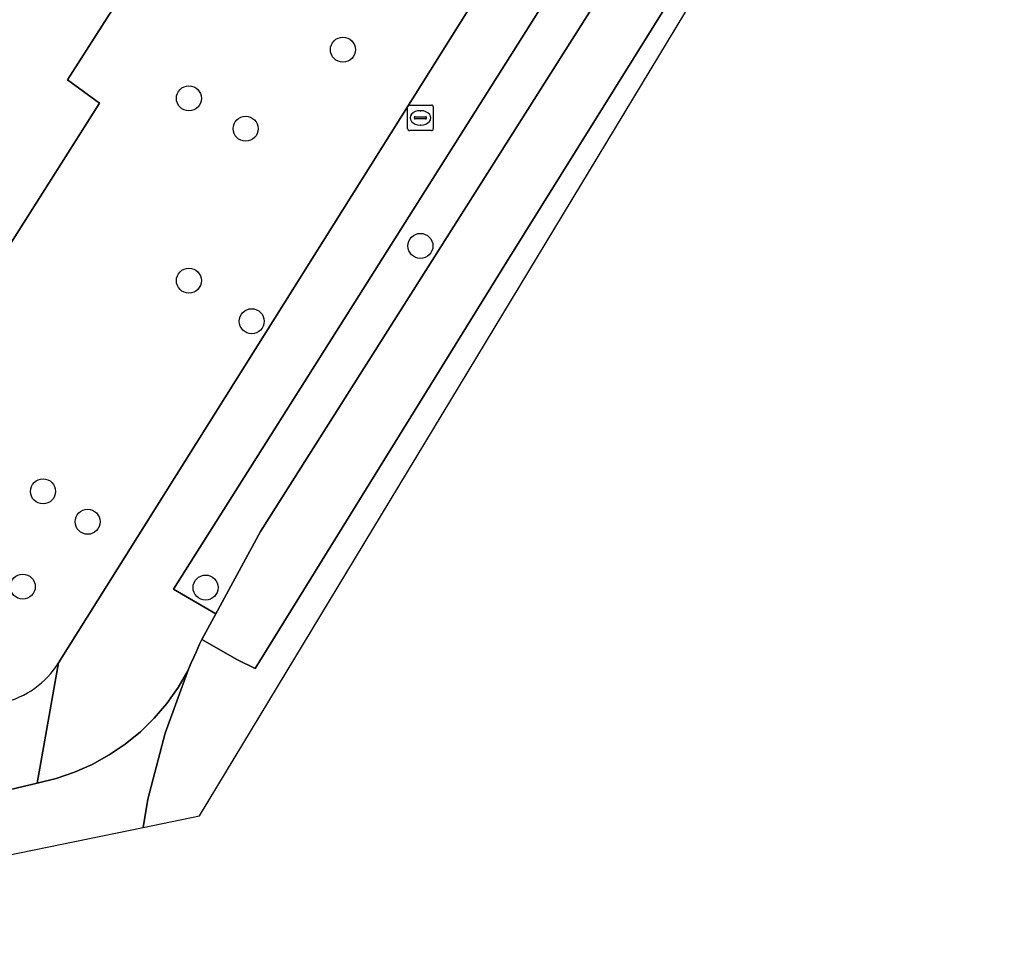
# Model space of a CAD drawing. Extents: x 158472 to 159562, y 388525 to 389606.
# Drawn here: x 159285.1 to 159323.34, y 388575.36 to 388611.29 of the extents above; entities that cross this region are included whole.
import ezdxf

# ---------------------------------------------------------------- set-up
doc = ezdxf.new("R2010")
doc.units = 0
for name, color, linetype in [('IMGEO_Berm_groen', 7, 'Continuous'), ('IMGEO_Boom', 7, 'Continuous'), ('IMGEO_Brandkraan', 7, 'Continuous'), ('IMGEO_Erf', 7, 'Continuous'), ('IMGEO_Pand', 7, 'Continuous'), ('IMGEO_Rijbaan_lokaal_gesloten', 7, 'Continuous'), ('IMGEO_Rijbaan_lokaal_open', 7, 'Continuous'), ('IMGEO_Voetpad_open', 7, 'Continuous')]:
    doc.layers.add(name, color=color, linetype=linetype)

msp = doc.modelspace()

# ---------------------------------------------------------------- linework, layer by layer
at = {"layer": 'IMGEO_Berm_groen'}
msp.add_lwpolyline([(159310.46, 388619.686), (159291.113, 388589.043), (159292.768, 388588.08), (159294.512, 388591.286), (159308.752, 388613.789), (159309.934, 388615.929), (159310.921, 388618.166), (159311.703, 388620.482), (159312.276, 388622.858), (159312.527, 388624.381), (159312.87, 388626.641), (159313.01, 388628.923), (159312.945, 388631.209), (159312.677, 388633.479), (159312.579, 388634.037), (159312.238, 388635.454), (159308.047, 388652.889)], dxfattribs=at)
at = {"layer": 'IMGEO_Boom'}
for centre in [(159297.727, 388610.115), (159291.711, 388608.215), (159293.927, 388607.028), (159300.757, 388602.45), (159291.711, 388601.092), (159294.165, 388599.508), (159286.012, 388592.86), (159287.753, 388591.672), (159285.22, 388589.139), (159292.362, 388589.101)]:
    msp.add_circle(centre, 0.489, dxfattribs=at)
at = {"layer": 'IMGEO_Brandkraan'}
for p, q in [((159300.257, 388607.027), (159300.257, 388607.879)), ((159300.332, 388607.953), (159301.184, 388607.953)), ((159301.258, 388607.879), (159301.258, 388607.027)), ((159300.516, 388607.447), (159300.516, 388607.459)), ((159300.559, 388607.496), (159300.957, 388607.496)), ((159300.745, 388607.733), (159300.77, 388607.733)), ((159301, 388607.459), (159301, 388607.447)), ((159300.954, 388607.41), (159300.556, 388607.41)), ((159300.768, 388607.173), (159300.743, 388607.173)), ((159301.184, 388606.953), (159300.332, 388606.953))]:
    msp.add_line(p, q, dxfattribs=at)
for points in [[(159300.257, 388607.027), (159300.257, 388607.879)], [(159300.332, 388607.953), (159301.184, 388607.953)], [(159301.258, 388607.879), (159301.258, 388607.027)], [(159301.184, 388606.953), (159300.332, 388606.953)]]:
    msp.add_lwpolyline(points, dxfattribs=at)
for centre, radius, start, end in [((159300.334, 388607.877), 0.0765, 91.552, 178.448), ((159300.334, 388607.877), 0.0765, 91.552, 178.448), ((159301.182, 388607.877), 0.0765, 1.552, 88.448), ((159301.182, 388607.877), 0.0765, 1.552, 88.448), ((159300.556, 388607.456), 0.0403, 85.8775, 175.7526), ((159300.961, 388607.458), 0.0386, 1.7309, 96.639), ((159300.553, 388607.446), 0.0366, 178.938, 274.7102), ((159300.957, 388607.453), 0.043, 264.8664, 352.4533), ((159300.334, 388607.029), 0.0765, 181.552, 268.448), ((159300.334, 388607.029), 0.0765, 181.552, 268.448), ((159301.182, 388607.029), 0.0765, 271.552, 358.448), ((159301.182, 388607.029), 0.0765, 271.552, 358.448)]:
    msp.add_arc(centre, radius, start, end, dxfattribs=at)
for centre, major_axis, ratio, start_param, end_param in [((159300.744, 388607.453), (-0.387, 0.002), 0.722429, 4.712389, 7.853982), ((159300.769, 388607.453), (-0.39, 0.002), 0.717154, 1.570796, 4.712389)]:
    msp.add_ellipse(centre, major_axis=major_axis, ratio=ratio, start_param=start_param, end_param=end_param, dxfattribs=at)
at = {"layer": 'IMGEO_Erf'}
for points in [[(159286.617, 388586.159), (159308.833, 388621.575), (159305.891, 388633.978), (159296.887, 388671.93)], [(159282.982, 388643.817), (159298.339, 388634.006), (159289.988, 388620.934), (159293.288, 388618.826), (159286.97, 388608.936), (159288.216, 388608.028), (159283.003, 388599.819)]]:
    msp.add_lwpolyline(points, dxfattribs=at)
msp.add_arc((159283.636, 388588.026), 3.517, 283.3422, 327.9328, dxfattribs=at)
at = {"layer": 'IMGEO_Pand'}
msp.add_lwpolyline([(159283.003, 388599.819), (159288.216, 388608.028), (159286.97, 388608.936), (159293.288, 388618.826), (159289.988, 388620.934), (159298.339, 388634.006), (159282.982, 388643.817)], dxfattribs=at)
at = {"layer": 'IMGEO_Rijbaan_lokaal_gesloten'}
for points in [[(159309.951, 388656.397), (159307.358, 388655.813), (159308.047, 388652.889), (159312.238, 388635.454), (159312.579, 388634.037), (159312.677, 388633.479), (159312.945, 388631.209), (159313.01, 388628.923), (159312.87, 388626.641), (159312.527, 388624.381), (159312.276, 388622.858), (159311.703, 388620.482), (159310.921, 388618.166), (159309.934, 388615.929), (159308.752, 388613.789), (159294.512, 388591.286), (159292.768, 388588.08), (159292.219, 388587.071), (159293.611, 388586.277), (159294.302, 388585.939), (159304.114, 388601.819), (159310.455, 388611.98)], [(159310.455, 388611.98), (159304.114, 388601.819), (159294.302, 388585.939), (159293.611, 388586.277), (159292.219, 388587.071), (159292.125, 388586.897), (159291.99, 388586.581), (159291.915, 388586.406), (159291.805, 388586.157), (159291.698, 388585.916), (159290.789, 388583.408), (159290.108, 388580.829), (159289.921, 388579.733), (159289.921, 388579.733), (159292.129, 388580.185), (159314.814, 388617.714), (159323.337, 388619.756)]]:
    msp.add_lwpolyline(points, dxfattribs=at)
at = {"layer": 'IMGEO_Rijbaan_lokaal_open'}
for points in [[(159289.921, 388579.733), (159289.921, 388579.733), (159290.108, 388580.829), (159290.789, 388583.408), (159291.698, 388585.916), (159291.666, 388585.854), (159291.285, 388585.198), (159290.846, 388584.579), (159290.354, 388584.001), (159289.813, 388583.47), (159289.226, 388582.989), (159288.599, 388582.562), (159287.936, 388582.194), (159287.242, 388581.886), (159286.524, 388581.641), (159285.787, 388581.461), (159274.814, 388578.86), (159270.721, 388577.751)], [(159269.35, 388576.616), (159268.796, 388576.04), (159268.426, 388575.848), (159268.548, 388575.356), (159268.548, 388575.356), (159289.921, 388579.733)]]:
    msp.add_lwpolyline(points, dxfattribs=at)
at = {"layer": 'IMGEO_Voetpad_open'}
for points in [[(159296.527, 388673.762), (159296.887, 388671.93), (159305.891, 388633.978), (159308.833, 388621.575), (159286.617, 388586.159), (159285.787, 388581.461), (159286.524, 388581.641), (159287.242, 388581.886), (159287.936, 388582.194), (159288.599, 388582.562), (159289.226, 388582.989), (159289.813, 388583.47), (159290.354, 388584.001), (159290.846, 388584.579), (159291.285, 388585.198), (159291.666, 388585.854), (159291.698, 388585.916), (159291.805, 388586.157), (159291.915, 388586.406)], [(159291.915, 388586.406), (159291.99, 388586.581), (159292.125, 388586.897), (159292.219, 388587.071), (159292.768, 388588.08), (159291.113, 388589.043), (159310.46, 388619.686)], [(159270.721, 388577.751), (159274.814, 388578.86), (159285.787, 388581.461), (159286.617, 388586.159)]]:
    msp.add_lwpolyline(points, dxfattribs=at)
msp.add_arc((159283.636, 388588.026), 3.517, 283.3422, 327.9328, dxfattribs=at)

doc.saveas('drawing.dxf')
